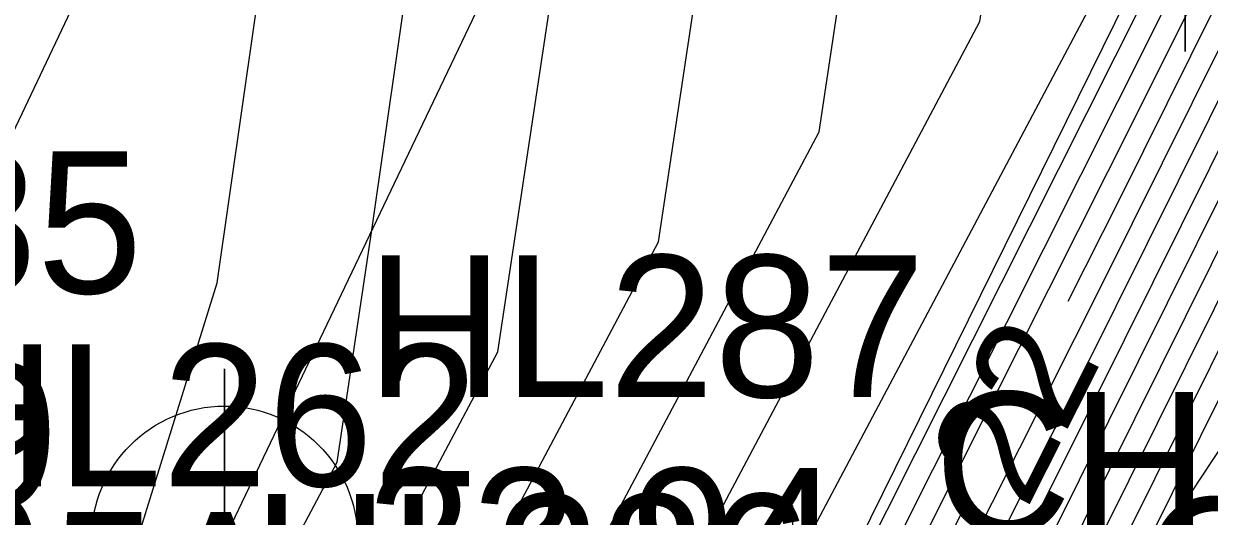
# Model space of a CAD drawing. Extents: x 2531902 to 2533249, y 715219 to 716099.
# Drawn here: x 2532880.91 to 2532901.8, y 715653.98 to 715662.66 of the extents above; entities that cross this region are included whole.
import ezdxf

# ---------------------------------------------------------------- set-up
doc = ezdxf.new("R2010")
doc.units = 0
for name, color, linetype in [('DTM Contours Major', 7, 'Continuous'), ('DTM Contours Major Text', 7, 'Continuous'), ('DTM Contours Minor', 7, 'Continuous'), ('Exist DTM Breakline', 7, 'Continuous'), ('Exist DTM Breakline Cogo Comment', 7, 'Continuous'), ('Exist DTM Breakline Cogo Number', 7, 'Continuous'), ('Exist DTM Breakline Cogo Point CELL', 7, 'Continuous'), ('Exist DTM Crownline', 7, 'Continuous'), ('Exist DTM Crownline Cogo Number', 7, 'Continuous'), ('Exist Roads Soil', 7, 'Continuous'), ('Exist Roads Soil Cogo Elevation', 7, 'Continuous'), ('Exist Roads Soil Cogo Number', 7, 'Continuous'), ('Exist Roads Soil Cogo Point CELL', 7, 'Continuous'), ('Exist Structure Major Bridge WW Cogo Comment', 7, 'Continuous')]:
    doc.layers.add(name, color=color, linetype=linetype)

msp = doc.modelspace()

# ---------------------------------------------------------------- linework, layer by layer
at = {"layer": 'DTM Contours Major'}
for points in [[(2532899.316, 715657.77), (2532900.23, 715659.585), (2532902.726, 715664.605), (2532910.99, 715686.54), (2532911.245, 715687.125), (2532912.989, 715689.737), (2532924.401, 715711.724), (2532925.313, 715715.483), (2532928.958, 715724.59), (2532933.286, 715738.587), (2532933.647, 715739.225), (2532933.706, 715739.409), (2532936.096, 715745.292), (2532938.451, 715749.435)], [(2532880.463, 715649.116), (2532882.956, 715647.912), (2532884.304, 715647.261), (2532884.505, 715647.163), (2532885.364, 715646.803), (2532885.944, 715646.467), (2532886.306, 715646.282), (2532887.327, 715645.76), (2532889.075, 715645.007), (2532889.822, 715645.207), (2532889.965, 715645.245), (2532890.835, 715645.16), (2532891.926, 715646.644), (2532893.668, 715646.85), (2532893.597, 715646.882), (2532893.945, 715647.271), (2532897.465, 715649.646), (2532898.692, 715652.084), (2532904.539, 715663.845), (2532909.325, 715676.547), (2532913.51, 715686.139)], [(2532878.239, 715651.222), (2532879.478, 715650.705), (2532882.811, 715653.256), (2532884.315, 715658.096), (2532885.843, 715668.742), (2532886.148, 715672.294)], [(2532878.073, 715650.895), (2532882.687, 715648.666), (2532885.182, 715647.461), (2532885.555, 715647.281), (2532885.819, 715647.171), (2532885.996, 715647.068), (2532886.108, 715647.011), (2532887.998, 715646.044), (2532888.55, 715645.806), (2532889.932, 715646.177), (2532889.977, 715646.189), (2532890.25, 715646.162), (2532890.592, 715646.627), (2532891.138, 715646.692), (2532890.257, 715647.091), (2532890.873, 715647.779), (2532891.962, 715651.774), (2532897.758, 715662.695), (2532898.51, 715667.69)], [(2532879.268, 715650.005), (2532882.822, 715648.289), (2532884.743, 715647.361), (2532885.03, 715647.222), (2532885.591, 715646.987), (2532885.97, 715646.767), (2532886.207, 715646.646), (2532887.663, 715645.902), (2532888.813, 715645.406), (2532889.877, 715645.692), (2532889.971, 715645.717), (2532890.542, 715645.661), (2532891.259, 715646.636), (2532892.403, 715646.771), (2532891.927, 715646.986), (2532894.25, 715649.583), (2532895.684, 715650.551), (2532897.518, 715654.197)]]:
    msp.add_lwpolyline(points, dxfattribs=at)
at = {"layer": 'DTM Contours Minor'}
for points in [[(2532879.746, 715649.649), (2532882.875, 715648.138), (2532884.567, 715647.321), (2532884.82, 715647.199), (2532885.5, 715646.914), (2532885.959, 715646.647), (2532886.246, 715646.501), (2532887.529, 715645.845), (2532888.918, 715645.247), (2532889.855, 715645.498), (2532889.969, 715645.528), (2532890.659, 715645.46), (2532891.526, 715646.639), (2532892.909, 715646.803), (2532892.595, 715646.945), (2532894.128, 715648.658), (2532896.396, 715650.189), (2532899.615, 715656.585), (2532903.451, 715664.301), (2532910.324, 715682.543), (2532912.151, 715686.73), (2532924.64, 715705.444)], [(2532878.79, 715650.361), (2532882.768, 715648.44), (2532884.918, 715647.401), (2532885.24, 715647.246), (2532885.682, 715647.061), (2532885.981, 715646.888), (2532886.167, 715646.792), (2532887.797, 715645.958), (2532888.707, 715645.566), (2532889.899, 715645.886), (2532889.973, 715645.906), (2532890.425, 715645.861), (2532890.992, 715646.632), (2532891.897, 715646.739), (2532891.259, 715647.028), (2532894.372, 715650.508), (2532894.972, 715650.913), (2532900.845, 715662.586), (2532902, 715664.909), (2532906.305, 715676.334), (2532906.872, 715683.774), (2532908.466, 715690.146), (2532910.319, 715700.108)], [(2532879.507, 715649.827), (2532882.849, 715648.213), (2532884.655, 715647.341), (2532884.925, 715647.21), (2532885.546, 715646.95), (2532885.965, 715646.707), (2532886.227, 715646.574), (2532887.596, 715645.873), (2532888.865, 715645.327), (2532889.866, 715645.595), (2532889.97, 715645.623), (2532890.601, 715645.561), (2532891.392, 715646.637), (2532892.656, 715646.787), (2532892.261, 715646.966), (2532894.189, 715649.121), (2532896.04, 715650.37), (2532899.922, 715658.085), (2532903.088, 715664.453), (2532910.657, 715684.542), (2532911.698, 715686.927), (2532918.814, 715697.59)], [(2532877.834, 715651.073), (2532882.661, 715648.742), (2532885.27, 715647.481), (2532885.66, 715647.293), (2532885.864, 715647.207), (2532886.002, 715647.128), (2532886.088, 715647.084), (2532888.065, 715646.072), (2532888.497, 715645.886), (2532889.943, 715646.274), (2532889.978, 715646.283), (2532890.191, 715646.262), (2532890.458, 715646.626), (2532890.885, 715646.676), (2532890.125, 715647.02), (2532889.133, 715646.977), (2532889.362, 715647.222), (2532889.26, 715648.111), (2532890.363, 715652.159), (2532894.926, 715660.756), (2532896.392, 715670.498), (2532896.783, 715675.621), (2532898.871, 715683.97), (2532899.648, 715694.997)], [(2532878.312, 715650.717), (2532882.714, 715648.591), (2532885.094, 715647.441), (2532885.45, 715647.269), (2532885.773, 715647.134), (2532885.991, 715647.008), (2532886.127, 715646.938), (2532887.931, 715646.015), (2532888.602, 715645.726), (2532889.921, 715646.08), (2532889.976, 715646.094), (2532890.308, 715646.062), (2532890.725, 715646.629), (2532891.391, 715646.708), (2532890.591, 715647.07), (2532893.169, 715649.952), (2532893.561, 715651.389), (2532900.591, 715664.634), (2532900.769, 715665.819), (2532901.828, 715679.697), (2532905.323, 715693.676)], [(2532879.029, 715650.183), (2532882.795, 715648.364), (2532884.831, 715647.381), (2532885.135, 715647.234), (2532885.637, 715647.024), (2532885.975, 715646.827), (2532886.187, 715646.719), (2532887.73, 715645.93), (2532888.76, 715645.486), (2532889.888, 715645.789), (2532889.972, 715645.811), (2532890.484, 715645.761), (2532891.126, 715646.634), (2532892.15, 715646.755), (2532891.593, 715647.007), (2532894.311, 715650.046), (2532895.328, 715650.732), (2532900.538, 715661.086), (2532902.363, 715664.757), (2532909.165, 715682.812), (2532909.394, 715685.812), (2532910.037, 715688.381), (2532910.784, 715692.397)], [(2532878.551, 715650.539), (2532882.741, 715648.515), (2532885.006, 715647.421), (2532885.345, 715647.258), (2532885.728, 715647.097), (2532885.986, 715646.948), (2532886.147, 715646.865), (2532887.864, 715645.987), (2532888.655, 715645.646), (2532889.91, 715645.983), (2532889.975, 715646), (2532890.367, 715645.961), (2532890.859, 715646.631), (2532891.644, 715646.724), (2532890.925, 715647.049), (2532894.433, 715650.971), (2532894.616, 715651.094), (2532901.153, 715664.086), (2532901.638, 715665.061), (2532903.444, 715669.855), (2532904.35, 715681.735), (2532906.894, 715691.911)], [(2532879.985, 715649.471), (2532882.902, 715648.063), (2532884.479, 715647.301), (2532884.715, 715647.187), (2532885.455, 715646.877), (2532885.954, 715646.587), (2532886.266, 715646.428), (2532887.462, 715645.816), (2532888.97, 715645.167), (2532889.844, 715645.401), (2532889.968, 715645.434), (2532890.718, 715645.36), (2532891.659, 715646.641), (2532893.162, 715646.818), (2532892.929, 715646.924), (2532894.067, 715648.196), (2532896.753, 715650.008), (2532899.307, 715655.085), (2532903.814, 715664.149), (2532909.991, 715680.544), (2532912.604, 715686.533)], [(2532880.224, 715649.294), (2532882.929, 715647.987), (2532884.391, 715647.281), (2532884.61, 715647.175), (2532885.41, 715646.84), (2532885.949, 715646.527), (2532886.286, 715646.355), (2532887.394, 715645.788), (2532889.023, 715645.087), (2532889.833, 715645.304), (2532889.966, 715645.34), (2532890.776, 715645.26), (2532891.793, 715646.642), (2532893.415, 715646.834), (2532893.263, 715646.903), (2532894.006, 715647.734), (2532897.109, 715649.827), (2532898.999, 715653.585), (2532904.176, 715663.997), (2532909.658, 715678.546), (2532913.057, 715686.336)], [(2532880.702, 715648.938), (2532882.983, 715647.836), (2532884.216, 715647.241), (2532884.4, 715647.152), (2532885.319, 715646.767), (2532885.938, 715646.407), (2532886.326, 715646.209), (2532887.26, 715645.731), (2532889.128, 715644.927), (2532889.811, 715645.11), (2532889.964, 715645.151), (2532890.893, 715645.059), (2532892.059, 715646.645), (2532893.803, 715646.852), (2532893.874, 715646.822), (2532894.414, 715647.166), (2532897.821, 715649.465), (2532898.384, 715650.584), (2532904.902, 715663.694), (2532908.992, 715674.549), (2532913.962, 715685.942)], [(2532913.994, 715643.798), (2532909.535, 715642.408), (2532898.615, 715649.213), (2532899.596, 715649.397), (2532898.392, 715649.72), (2532905.265, 715663.542), (2532908.659, 715672.55), (2532914.415, 715685.745)], [(2532920, 715649.289), (2532912.249, 715644.902), (2532909.235, 715643.962), (2532901.854, 715648.562), (2532909.285, 715649.959), (2532900.164, 715652.401), (2532905.627, 715663.39), (2532908.326, 715670.552), (2532914.868, 715685.548)], [(2532877.595, 715651.251), (2532882.634, 715648.817), (2532885.357, 715647.502), (2532885.765, 715647.305), (2532885.909, 715647.244), (2532886.007, 715647.188), (2532886.068, 715647.156), (2532888.132, 715646.1), (2532888.445, 715645.966), (2532889.954, 715646.371), (2532889.979, 715646.377), (2532890.133, 715646.362), (2532890.325, 715646.624), (2532890.632, 715646.66), (2532890.085, 715646.908), (2532887.93, 715646.814), (2532887.834, 715646.812), (2532887.743, 715646.848), (2532887.724, 715646.885), (2532888.21, 715647.405), (2532887.959, 715649.59), (2532888.764, 715652.543), (2532892.094, 715658.817), (2532894.204, 715672.838)], [(2532885.565, 715653.313), (2532886.429, 715654.939), (2532887.043, 715659.02), (2532888.666, 715670.33)], [(2532877.356, 715651.429), (2532882.607, 715648.893), (2532885.445, 715647.522), (2532885.87, 715647.316), (2532885.955, 715647.281), (2532886.012, 715647.248), (2532886.048, 715647.229), (2532888.2, 715646.129), (2532888.392, 715646.046), (2532889.965, 715646.468), (2532889.98, 715646.472), (2532890.074, 715646.463), (2532890.192, 715646.622), (2532890.379, 715646.645), (2532890.045, 715646.796), (2532888.729, 715646.738), (2532887.856, 715646.719), (2532887.033, 715647.048), (2532886.861, 715647.377), (2532887.058, 715647.587), (2532886.658, 715651.069), (2532887.164, 715652.928), (2532889.261, 715656.878), (2532890.753, 715666.788)]]:
    msp.add_lwpolyline(points, dxfattribs=at)
at = {"layer": 'Exist DTM Breakline'}
for points in [[(2532886.275, 715647.711), (2532887.831, 715646.823), (2532890.152, 715647.097), (2532894.459, 715651.173), (2532901.375, 715665.171), (2532911.098, 715687.189), (2532923.196, 715712.636), (2532936.336, 715739.896), (2532954.94, 715777.133), (2532972.649, 715814.175), (2532988.133, 715846.379), (2533005.236, 715879.474), (2533025.701, 715915.803), (2533049.322, 715952.267)], [(2532892.987, 715644.659), (2532898.123, 715649.312), (2532907.034, 715662.801), (2532916.799, 715684.707), (2532927.539, 715709.351), (2532941.275, 715737.303), (2532958.469, 715775.089), (2532977.032, 715811.003), (2532993.183, 715843.422), (2533009.96, 715876.258), (2533030.503, 715912.872), (2533054.575, 715948.316)]]:
    msp.add_lwpolyline(points, dxfattribs=at)
at = {"layer": 'Exist DTM Breakline Cogo Point CELL'}
for points in [[(2532901.375, 715668.171), (2532901.375, 715662.171), (2532901.375, 715665.171), (2532904.375, 715665.171), (2532898.375, 715665.171)], [(2532894.459, 715654.173), (2532894.459, 715648.173), (2532894.459, 715651.173), (2532897.459, 715651.173), (2532891.459, 715651.173)]]:
    msp.add_lwpolyline(points, dxfattribs=at)
at = {"layer": 'Exist DTM Crownline'}
msp.add_lwpolyline([(2532876.571, 715652.013), (2532884.036, 715667.726), (2532897.268, 715696.346), (2532912.052, 715728.687), (2532925.335, 715755.88), (2532939.894, 715784.74), (2532958.948, 715822.246), (2532974.275, 715850.523), (2532997.485, 715891.381), (2533017.87, 715925.252), (2533038.842, 715957.692)], dxfattribs=at)
at = {"layer": 'Exist Roads Soil'}
msp.add_lwpolyline([(2532882.435, 715649.375), (2532884.446, 715653.582), (2532893.832, 715673.236), (2532904.082, 715695.07), (2532909.886, 715707.279), (2532923.655, 715737.545), (2532935.371, 715761.586), (2532947.639, 715787.122), (2532960.723, 715812.473), (2532979.299, 715846.297), (2532995.343, 715875.457), (2533008.573, 715897.69), (2533027.701, 715928.616), (2533038.596, 715945.654), (2533044.798, 715955.275)], dxfattribs=at)
at = {"layer": 'Exist Roads Soil Cogo Point CELL'}
msp.add_lwpolyline([(2532884.446, 715650.582), (2532884.446, 715656.582), (2532884.446, 715653.582), (2532887.446, 715653.582), (2532881.446, 715653.582)], dxfattribs=at)
msp.add_circle((2532884.446, 715653.582), 2.344, dxfattribs=at)

# ---------------------------------------------------------------- texts
at = {"layer": 'DTM Contours Major Text'}
msp.add_text('22', height=2, rotation=63.2894, dxfattribs=at).set_placement((2532898.578, 715654.078))
at = {"layer": 'Exist DTM Breakline Cogo Comment'}
msp.add_text('EL*4005A', height=2.5, dxfattribs=at).set_placement((2532870.429, 715651.562))
at = {"layer": 'Exist DTM Breakline Cogo Number'}
for s, p in [('CH234', (2532896.959, 715653.673)), ('CH237', (2532900.623, 715651.812))]:
    msp.add_text(s, height=2.5, dxfattribs=at).set_placement(p)
at = {"layer": 'Exist DTM Crownline Cogo Number'}
msp.add_text('HL262', height=2.5, dxfattribs=at).set_placement((2532879.071, 715654.513))
at = {"layer": 'Exist Roads Soil Cogo Elevation'}
for s, p in [('23.99', (2532873.148, 715654.161)), ('23.94', (2532886.946, 715652.332))]:
    msp.add_text(s, height=2.5, dxfattribs=at).set_placement(p)
at = {"layer": 'Exist Roads Soil Cogo Number'}
for s, p in [('HL285', (2532873.148, 715657.911)), ('HL287', (2532886.946, 715656.082)), ('HL286', (2532884.935, 715651.875))]:
    msp.add_text(s, height=2.5, dxfattribs=at).set_placement(p)
at = {"layer": 'Exist Structure Major Bridge WW Cogo Comment'}
msp.add_text('BL*3119', height=2.5, dxfattribs=at).set_placement((2532868.441, 715651.888))

doc.saveas('drawing.dxf')
